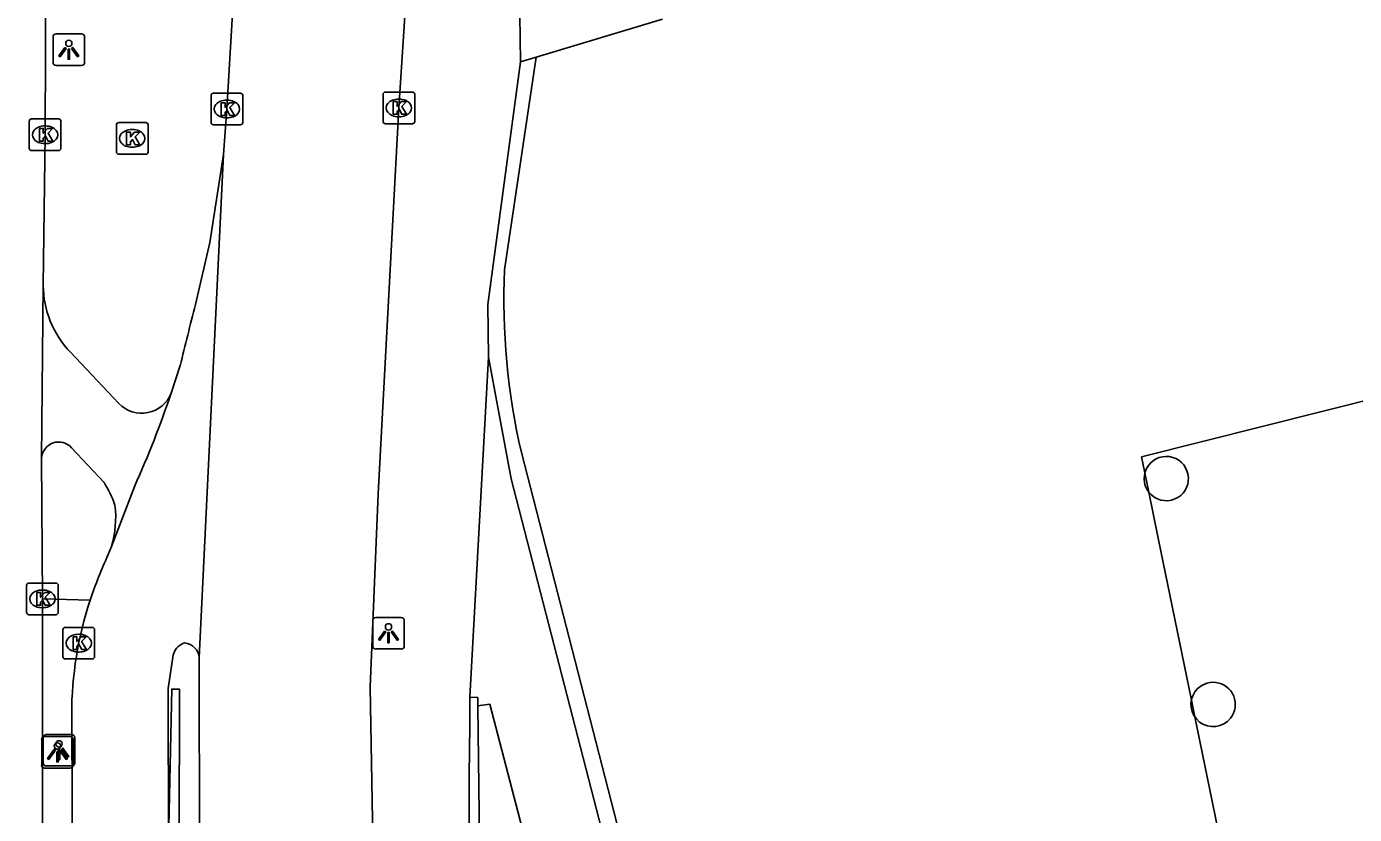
# Model space of a CAD drawing. Extents: x 160806 to 161707, y 383697 to 384148.
# Drawn here: x 161240.31 to 161282.26, y 384041.07 to 384065.96 of the extents above; entities that cross this region are included whole.
import ezdxf

# ---------------------------------------------------------------- set-up
doc = ezdxf.new("R2010")
doc.units = 0
for name, color, linetype in [('IMGEO_Fietspad_open', 7, 'Continuous'), ('IMGEO_Groenvoorziening', 7, 'Continuous'), ('IMGEO_Kolk', 7, 'Continuous'), ('IMGEO_Lichtpunt', 7, 'Continuous'), ('IMGEO_Muur', 7, 'Continuous'), ('IMGEO_Pand', 7, 'Continuous'), ('IMGEO_Pand_overbouw', 7, 'Continuous'), ('IMGEO_Rijbaan_lokaal_gesloten', 7, 'Continuous'), ('IMGEO_Verkeerseiland_gesloten', 7, 'Continuous'), ('IMGEO_Voetpad_open', 7, 'Continuous')]:
    doc.layers.add(name, color=color, linetype=linetype)

msp = doc.modelspace()

# ---------------------------------------------------------------- linework, layer by layer
at = {"layer": 'IMGEO_Fietspad_open'}
for points in [[(161246.534, 384061.926), (161246.642, 384063.354), (161247.385, 384075.974), (161249.2, 384102.659), (161249.34, 384104.733), (161249.367, 384105.443), (161249.439, 384106.473)], [(161254.96, 383995.918), (161254.342, 384000), (161252.995, 384010.522), (161252.225, 384018.324), (161251.404, 384031.316), (161251.17, 384045.084), (161251.414, 384051.201), (161252.071, 384063.398), (161254.594, 384102.029), (161254.881, 384105.245)], [(161246.534, 384061.926), (161246.101, 384059.141), (161245.651, 384057.178)], [(161245.768, 384046.018), (161246.534, 384061.926)], [(161243.231, 384054.048), (161241.697, 384055.675)], [(161245.164, 384055.248), (161244.88, 384054.377)], [(161241.732, 384052.655), (161242.758, 384051.553)], [(161243.731, 384051.446), (161242.992, 384049.531)], [(161242.992, 384049.531), (161242.891, 384049.279)], [(161244.792, 384040.216), (161244.782, 384045.046), (161244.928, 384046.038)], [(161245.774, 384039.965), (161245.768, 384046.018)], [(161241.737, 384044.23), (161241.861, 384012.393), (161241.998, 384000), (161242.316, 383971.348)]]:
    msp.add_lwpolyline(points, dxfattribs=at)
for centre, radius, start, end in [((161243.882, 384057.793), 3.043, 179.9635, 224.1045), ((161339.607, 384032.443), 97.158, 165.25117, 166.42502), ((161243.949, 384054.746), 1.001, 224.1663, 338.4001), ((161210.657, 384066.102), 36.176, 336.1002, 341.0879), ((161241.328, 384052.291), 0.544, 41.9638, 176.3519), ((161239.773, 384049.669), 3.53, 19.3784, 32.2636), ((161239.952, 384050.448), 3.175, 343.2132, 7.0929), ((161256.438, 384043.094), 14.892, 155.4592, 161.419), ((161253.262, 384044.214), 11.525, 161.6658, 179.9197), ((161245.484, 384045.958), 0.562, 108.6767, 171.8119), ((161245.245, 384045.968), 0.525, 5.4499, 83.5707)]:
    msp.add_arc(centre, radius, start, end, dxfattribs=at)
at = {"layer": 'IMGEO_Groenvoorziening'}
msp.add_lwpolyline([(161260.403, 384066.198), (161256.404, 384064.995)], dxfattribs=at)
at = {"layer": 'IMGEO_Kolk'}
for p, q in [((161246.14, 384062.932), (161246.14, 384063.784)), ((161246.215, 384063.858), (161247.067, 384063.858)), ((161246.628, 384063.638), (161246.653, 384063.638)), ((161247.141, 384063.784), (161247.141, 384062.932)), ((161251.571, 384062.967), (161251.571, 384063.819)), ((161251.646, 384063.893), (161252.498, 384063.893)), ((161252.059, 384063.673), (161252.084, 384063.673)), ((161252.572, 384063.819), (161252.572, 384062.967)), ((161240.397, 384062.118), (161240.397, 384062.97)), ((161240.472, 384063.044), (161241.324, 384063.044)), ((161240.885, 384062.824), (161240.91, 384062.824)), ((161241.398, 384062.97), (161241.398, 384062.118)), ((161243.149, 384062.003), (161243.149, 384062.855)), ((161243.224, 384062.929), (161244.076, 384062.929)), ((161244.15, 384062.855), (161244.15, 384062.003)), ((161247.067, 384062.858), (161246.215, 384062.858)), ((161246.651, 384063.078), (161246.626, 384063.078)), ((161252.498, 384062.893), (161251.646, 384062.893)), ((161252.082, 384063.113), (161252.057, 384063.113)), ((161243.637, 384062.709), (161243.662, 384062.709)), ((161241.324, 384062.044), (161240.472, 384062.044)), ((161240.908, 384062.264), (161240.883, 384062.264)), ((161243.66, 384062.149), (161243.635, 384062.149)), ((161244.076, 384061.929), (161243.224, 384061.929)), ((161240.311, 384047.453), (161240.311, 384048.305)), ((161240.386, 384048.379), (161241.238, 384048.379)), ((161240.799, 384048.159), (161240.824, 384048.159)), ((161241.312, 384048.305), (161241.312, 384047.453)), ((161241.238, 384047.379), (161240.386, 384047.379)), ((161240.822, 384047.599), (161240.797, 384047.599)), ((161241.46, 384046.053), (161241.46, 384046.905)), ((161241.535, 384046.979), (161242.387, 384046.979)), ((161242.461, 384046.905), (161242.461, 384046.053)), ((161241.948, 384046.759), (161241.973, 384046.759)), ((161241.971, 384046.199), (161241.946, 384046.199)), ((161242.387, 384045.979), (161241.535, 384045.979))]:
    msp.add_line(p, q, dxfattribs=at)
for points in [[(161246.14, 384062.932), (161246.14, 384063.784)], [(161246.215, 384063.858), (161247.067, 384063.858)], [(161247.141, 384063.784), (161247.141, 384062.932)], [(161251.571, 384062.967), (161251.571, 384063.819)], [(161251.646, 384063.893), (161252.498, 384063.893)], [(161252.572, 384063.819), (161252.572, 384062.967)], [(161246.461, 384063.558), (161246.584, 384063.558), (161246.584, 384063.407), (161246.714, 384063.558), (161246.878, 384063.558), (161246.732, 384063.407), (161246.885, 384063.158), (161246.733, 384063.158), (161246.648, 384063.322), (161246.584, 384063.255), (161246.584, 384063.158), (161246.461, 384063.158), (161246.461, 384063.558)], [(161251.892, 384063.593), (161252.015, 384063.593), (161252.015, 384063.442), (161252.145, 384063.593), (161252.309, 384063.593), (161252.163, 384063.442), (161252.316, 384063.193), (161252.164, 384063.193), (161252.079, 384063.357), (161252.015, 384063.29), (161252.015, 384063.193), (161251.892, 384063.193), (161251.892, 384063.593)], [(161240.397, 384062.118), (161240.397, 384062.97)], [(161240.472, 384063.044), (161241.324, 384063.044)], [(161241.398, 384062.97), (161241.398, 384062.118)], [(161243.149, 384062.003), (161243.149, 384062.855)], [(161243.224, 384062.929), (161244.076, 384062.929)], [(161244.15, 384062.855), (161244.15, 384062.003)], [(161247.067, 384062.858), (161246.215, 384062.858)], [(161252.498, 384062.893), (161251.646, 384062.893)], [(161240.718, 384062.744), (161240.841, 384062.744), (161240.841, 384062.593), (161240.971, 384062.744), (161241.135, 384062.744), (161240.989, 384062.593), (161241.142, 384062.344), (161240.99, 384062.344), (161240.905, 384062.508), (161240.841, 384062.441), (161240.841, 384062.344), (161240.718, 384062.344), (161240.718, 384062.744)], [(161243.47, 384062.629), (161243.593, 384062.629), (161243.593, 384062.478), (161243.723, 384062.629), (161243.887, 384062.629), (161243.741, 384062.478), (161243.894, 384062.229), (161243.742, 384062.229), (161243.657, 384062.393), (161243.593, 384062.326), (161243.593, 384062.229), (161243.47, 384062.229), (161243.47, 384062.629)], [(161241.324, 384062.044), (161240.472, 384062.044)], [(161244.076, 384061.929), (161243.224, 384061.929)], [(161240.311, 384047.453), (161240.311, 384048.305)], [(161240.386, 384048.379), (161241.238, 384048.379)], [(161241.312, 384048.305), (161241.312, 384047.453)], [(161240.632, 384048.079), (161240.755, 384048.079), (161240.755, 384047.928), (161240.885, 384048.079), (161241.049, 384048.079), (161240.903, 384047.928), (161241.056, 384047.679), (161240.904, 384047.679), (161240.819, 384047.843), (161240.755, 384047.776), (161240.755, 384047.679), (161240.632, 384047.679), (161240.632, 384048.079)], [(161241.238, 384047.379), (161240.386, 384047.379)], [(161241.46, 384046.053), (161241.46, 384046.905)], [(161241.535, 384046.979), (161242.387, 384046.979)], [(161242.461, 384046.905), (161242.461, 384046.053)], [(161241.781, 384046.679), (161241.904, 384046.679), (161241.904, 384046.528), (161242.034, 384046.679), (161242.198, 384046.679), (161242.052, 384046.528), (161242.205, 384046.279), (161242.053, 384046.279), (161241.968, 384046.443), (161241.904, 384046.376), (161241.904, 384046.279), (161241.781, 384046.279), (161241.781, 384046.679)], [(161242.387, 384045.979), (161241.535, 384045.979)]]:
    msp.add_lwpolyline(points, dxfattribs=at)
for centre, start, end in [((161246.217, 384063.782), 91.552, 178.448), ((161246.217, 384063.782), 91.552, 178.448), ((161247.065, 384063.782), 1.552, 88.448), ((161247.065, 384063.782), 1.552, 88.448), ((161251.648, 384063.817), 91.552, 178.448), ((161251.648, 384063.817), 91.552, 178.448), ((161252.496, 384063.817), 1.552, 88.448), ((161252.496, 384063.817), 1.552, 88.448), ((161240.474, 384062.968), 91.552, 178.448), ((161240.474, 384062.968), 91.552, 178.448), ((161241.322, 384062.968), 1.552, 88.448), ((161241.322, 384062.968), 1.552, 88.448), ((161243.226, 384062.853), 91.552, 178.448), ((161243.226, 384062.853), 91.552, 178.448), ((161244.074, 384062.853), 1.552, 88.448), ((161244.074, 384062.853), 1.552, 88.448), ((161246.217, 384062.934), 181.552, 268.448), ((161246.217, 384062.934), 181.552, 268.448), ((161247.065, 384062.934), 271.552, 358.448), ((161247.065, 384062.934), 271.552, 358.448), ((161251.648, 384062.969), 181.552, 268.448), ((161251.648, 384062.969), 181.552, 268.448), ((161252.496, 384062.969), 271.552, 358.448), ((161252.496, 384062.969), 271.552, 358.448), ((161240.474, 384062.12), 181.552, 268.448), ((161240.474, 384062.12), 181.552, 268.448), ((161241.322, 384062.12), 271.552, 358.448), ((161241.322, 384062.12), 271.552, 358.448), ((161243.226, 384062.005), 181.552, 268.448), ((161243.226, 384062.005), 181.552, 268.448), ((161244.074, 384062.005), 271.552, 358.448), ((161244.074, 384062.005), 271.552, 358.448), ((161240.388, 384048.303), 91.552, 178.448), ((161240.388, 384048.303), 91.552, 178.448), ((161241.236, 384048.303), 1.552, 88.448), ((161241.236, 384048.303), 1.552, 88.448), ((161240.388, 384047.455), 181.552, 268.448), ((161240.388, 384047.455), 181.552, 268.448), ((161241.236, 384047.455), 271.552, 358.448), ((161241.236, 384047.455), 271.552, 358.448), ((161241.537, 384046.903), 91.552, 178.448), ((161241.537, 384046.903), 91.552, 178.448), ((161242.385, 384046.903), 1.552, 88.448), ((161242.385, 384046.903), 1.552, 88.448), ((161241.537, 384046.055), 181.552, 268.448), ((161241.537, 384046.055), 181.552, 268.448), ((161242.385, 384046.055), 271.552, 358.448), ((161242.385, 384046.055), 271.552, 358.448)]:
    msp.add_arc(centre, 0.0765, start, end, dxfattribs=at)
for centre, major_axis, ratio, start_param, end_param in [((161246.627, 384063.358), (-0.387, 0.002), 0.722429, 4.712389, 7.853982), ((161246.652, 384063.358), (-0.39, 0.002), 0.717154, 1.570796, 4.712389), ((161252.058, 384063.393), (-0.387, 0.002), 0.722429, 4.712389, 7.853982), ((161252.083, 384063.393), (-0.39, 0.002), 0.717154, 1.570796, 4.712389), ((161240.884, 384062.544), (-0.387, 0.002), 0.722429, 4.712389, 7.853982), ((161240.909, 384062.544), (-0.39, 0.002), 0.717154, 1.570796, 4.712389), ((161243.636, 384062.429), (-0.387, 0.002), 0.722429, 4.712389, 7.853982), ((161243.661, 384062.429), (-0.39, 0.002), 0.717154, 1.570796, 4.712389), ((161240.798, 384047.879), (-0.387, 0.002), 0.722429, 4.712389, 7.853982), ((161240.823, 384047.879), (-0.39, 0.002), 0.717154, 1.570796, 4.712389), ((161241.947, 384046.479), (-0.387, 0.002), 0.722429, 4.712389, 7.853982), ((161241.972, 384046.479), (-0.39, 0.002), 0.717154, 1.570796, 4.712389)]:
    msp.add_ellipse(centre, major_axis=major_axis, ratio=ratio, start_param=start_param, end_param=end_param, dxfattribs=at)
at = {"layer": 'IMGEO_Lichtpunt'}
for p, q in [((161242.05, 384065.73), (161241.242, 384065.73)), ((161242.05, 384065.73), (161241.242, 384065.73)), ((161241.148, 384065.635), (161241.148, 384064.828)), ((161241.148, 384065.635), (161241.148, 384064.828)), ((161242.144, 384064.828), (161242.144, 384065.635)), ((161242.144, 384064.828), (161242.144, 384065.635)), ((161241.242, 384064.734), (161242.05, 384064.734)), ((161241.242, 384064.734), (161242.05, 384064.734)), ((161252.148, 384047.291), (161251.34, 384047.291)), ((161252.148, 384047.291), (161251.34, 384047.291)), ((161251.246, 384047.196), (161251.246, 384046.389)), ((161251.246, 384047.196), (161251.246, 384046.389)), ((161252.242, 384046.389), (161252.242, 384047.196)), ((161252.242, 384046.389), (161252.242, 384047.196)), ((161251.34, 384046.295), (161252.148, 384046.295)), ((161251.34, 384046.295), (161252.148, 384046.295)), ((161240.837, 384043.499), (161240.837, 384042.692)), ((161240.837, 384043.499), (161240.837, 384042.692)), ((161241.691, 384043.527), (161240.883, 384043.527)), ((161241.691, 384043.527), (161240.883, 384043.527)), ((161241.739, 384043.594), (161240.931, 384043.594)), ((161241.739, 384043.594), (161240.931, 384043.594)), ((161241.833, 384042.692), (161241.833, 384043.499)), ((161241.833, 384042.692), (161241.833, 384043.499)), ((161240.789, 384043.432), (161240.789, 384042.625)), ((161240.789, 384043.432), (161240.789, 384042.625)), ((161241.785, 384042.625), (161241.785, 384043.432)), ((161241.785, 384042.625), (161241.785, 384043.432)), ((161240.883, 384042.531), (161241.691, 384042.531)), ((161240.883, 384042.531), (161241.691, 384042.531)), ((161240.931, 384042.598), (161241.739, 384042.598)), ((161240.931, 384042.598), (161241.739, 384042.598))]:
    msp.add_line(p, q, dxfattribs=at)
for points in [[(161241.522, 384065.299), (161241.561, 384065.271), (161241.373, 384065.009), (161241.335, 384065.036), (161241.522, 384065.299)], [(161241.734, 384065.271), (161241.772, 384065.298), (161241.959, 384065.036), (161241.92, 384065.008), (161241.734, 384065.271)], [(161241.624, 384065.251), (161241.671, 384065.251), (161241.671, 384064.929), (161241.624, 384064.929), (161241.624, 384065.251)], [(161251.62, 384046.86), (161251.659, 384046.832), (161251.471, 384046.57), (161251.433, 384046.597), (161251.62, 384046.86)], [(161251.832, 384046.832), (161251.87, 384046.859), (161252.057, 384046.597), (161252.018, 384046.569), (161251.832, 384046.832)], [(161251.722, 384046.812), (161251.769, 384046.812), (161251.769, 384046.49), (161251.722, 384046.49), (161251.722, 384046.812)], [(161241.163, 384043.096), (161241.202, 384043.068), (161241.014, 384042.806), (161240.976, 384042.833), (161241.163, 384043.096)], [(161241.211, 384043.163), (161241.25, 384043.135), (161241.062, 384042.873), (161241.024, 384042.9), (161241.211, 384043.163)], [(161241.313, 384043.115), (161241.36, 384043.115), (161241.36, 384042.793), (161241.313, 384042.793), (161241.313, 384043.115)], [(161241.375, 384043.068), (161241.413, 384043.095), (161241.6, 384042.833), (161241.561, 384042.805), (161241.375, 384043.068)], [(161241.423, 384043.135), (161241.461, 384043.162), (161241.648, 384042.9), (161241.609, 384042.872), (161241.423, 384043.135)], [(161241.265, 384043.048), (161241.312, 384043.048), (161241.312, 384042.726), (161241.265, 384042.726), (161241.265, 384043.048)]]:
    msp.add_lwpolyline(points, dxfattribs=at)
for centre in [(161241.647, 384065.433), (161251.745, 384046.994), (161241.288, 384043.23), (161241.336, 384043.297)]:
    msp.add_circle(centre, 0.0994, dxfattribs=at)
for centre, start, end in [((161241.242, 384065.635), 90, 180), ((161241.242, 384065.635), 90, 180), ((161242.05, 384065.635), 0, 90), ((161242.05, 384065.635), 0, 90), ((161241.242, 384064.828), 180, 270), ((161241.242, 384064.828), 180, 270), ((161242.05, 384064.828), 270, 0), ((161242.05, 384064.828), 270, 360), ((161251.34, 384047.196), 90, 180), ((161251.34, 384047.196), 90, 180), ((161252.148, 384047.196), 0, 90), ((161252.148, 384047.196), 0, 90), ((161251.34, 384046.389), 180, 270), ((161251.34, 384046.389), 180, 270), ((161252.148, 384046.389), 270, 0), ((161252.148, 384046.389), 270, 360), ((161240.883, 384043.432), 90, 180), ((161240.883, 384043.432), 90, 180), ((161240.931, 384043.499), 90, 180), ((161240.931, 384043.499), 90, 180), ((161241.691, 384043.432), 0, 90), ((161241.691, 384043.432), 0, 90), ((161241.739, 384043.499), 0, 90), ((161241.739, 384043.499), 0, 90), ((161240.931, 384042.692), 180, 270), ((161240.931, 384042.692), 180, 270), ((161241.739, 384042.692), 270, 0), ((161241.739, 384042.692), 270, 360), ((161240.883, 384042.625), 180, 270), ((161240.883, 384042.625), 180, 270), ((161241.691, 384042.625), 270, 0), ((161241.691, 384042.625), 270, 360)]:
    msp.add_arc(centre, 0.0946, start, end, dxfattribs=at)
at = {"layer": 'IMGEO_Muur'}
for points in [[(161256.404, 384064.995), (161255.41, 384058.281)], [(161255.909, 384064.846), (161256.404, 384064.995)], [(161254.903, 384055.513), (161254.877, 384057.177), (161255.909, 384064.846)], [(161275.884, 383963.446), (161278.191, 383964.035), (161276.791, 383969.927), (161276.705, 383969.909), (161268.946, 384000), (161255.62, 384051.677), (161254.903, 384055.513)], [(161255.944, 384052.5), (161269.44, 384000), (161277.147, 383970.021), (161277.255, 383970.048), (161278.831, 383963.961)], [(161244.792, 384040.216), (161244.897, 384045.026), (161245.14, 384045.027), (161245.127, 384040.236)], [(161254.315, 384044.77), (161254.312, 384044.719), (161254.318, 384043.889)], [(161254.315, 384044.77), (161254.562, 384044.757), (161254.565, 384044.501)], [(161255.122, 384025.57), (161254.857, 384030.113), (161254.649, 384037.72), (161254.565, 384044.501)]]:
    msp.add_lwpolyline(points, dxfattribs=at)
for centre, radius, start, end in [((161276.781, 384057.34), 21.392, 177.4786, 193.0765), ((161362.325, 384041.404), 108.035, 178.68199, 183.20124)]:
    msp.add_arc(centre, radius, start, end, dxfattribs=at)
at = {"layer": 'IMGEO_Pand'}
for centre, start, end in [((161276.312, 384051.68), 292.9038, 143.3297), ((161276.312, 384051.68), 143.3502, 292.8833), ((161277.793, 384044.543), 321.5287, 143.4389), ((161277.792, 384044.543), 143.4141, 321.5535)]:
    msp.add_arc(centre, 0.7, start, end, dxfattribs=at)
at = {"layer": 'IMGEO_Pand_overbouw'}
msp.add_lwpolyline([(161288.93, 384055.736), (161275.531, 384052.366), (161275.635, 384051.859), (161275.76, 384051.249), (161276.057, 384049.797), (161276.959, 384045.392), (161277.106, 384044.679), (161277.215, 384044.146), (161277.854, 384041.024), (161278.556, 384037.598), (161278.677, 384037.006), (161280.498, 384028.116), (161280.625, 384027.497), (161282.668, 384017.523)], dxfattribs=at)
at = {"layer": 'IMGEO_Rijbaan_lokaal_gesloten'}
for points in [[(161240.839, 384057.795), (161240.898, 384062.544), (161240.932, 384070.595)], [(161240.785, 384052.326), (161240.839, 384057.795)], [(161240.812, 384047.879), (161240.785, 384052.326)], [(161241.35, 383969.171), (161241.386, 383970.061), (161241.173, 383990.494), (161240.939, 384010.954), (161240.824, 384032.428), (161240.812, 384047.358), (161240.812, 384047.879)]]:
    msp.add_lwpolyline(points, dxfattribs=at)
at = {"layer": 'IMGEO_Verkeerseiland_gesloten'}
msp.add_lwpolyline([(161242.322, 384047.839), (161240.812, 384047.879)], dxfattribs=at)
at = {"layer": 'IMGEO_Voetpad_open'}
for points in [[(161257.201, 384070.744), (161257.098, 384069.176), (161255.854, 384069.288), (161255.909, 384064.846)], [(161254.903, 384055.513), (161254.315, 384044.77)], [(161254.565, 384044.501), (161254.945, 384044.55), (161255.905, 384040.878), (161259.354, 384027.662), (161262.602, 384015.052), (161265.158, 384005.179)]]:
    msp.add_lwpolyline(points, dxfattribs=at)

doc.saveas('drawing.dxf')
